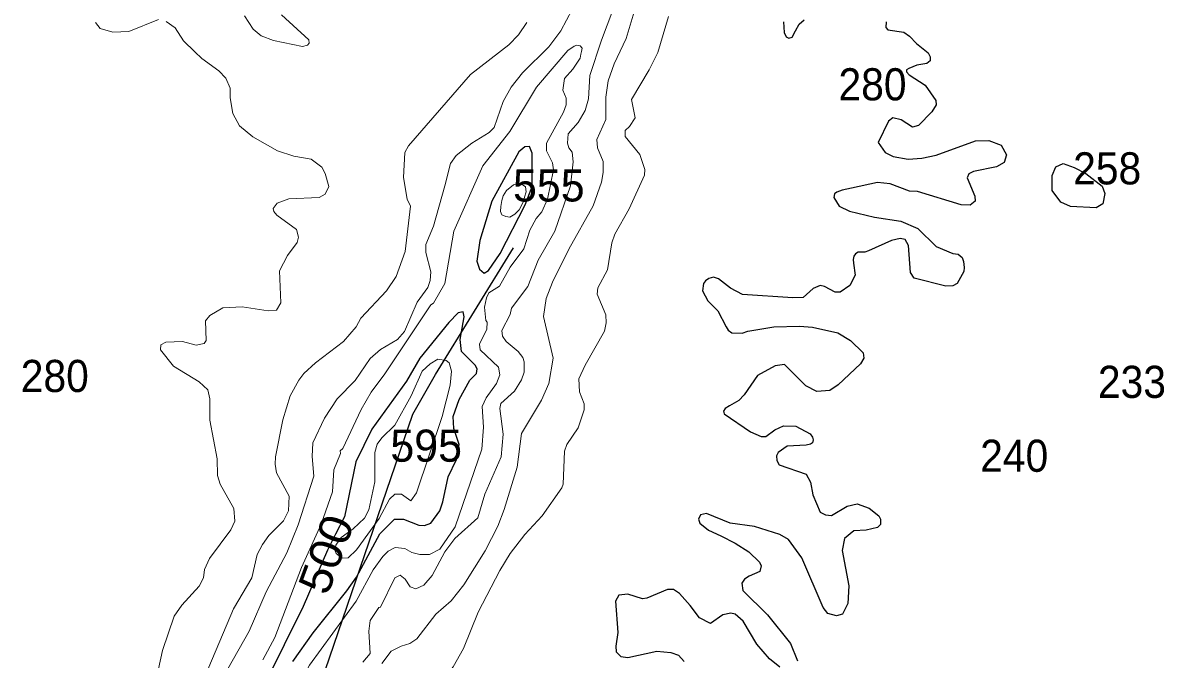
# Model space of a CAD drawing. Extents: x 499.9 to 555.3, y 9281.5 to 9336.8.
# Drawn here: x 500.47 to 506.16, y 9319.81 to 9322.98 of the extents above; entities that cross this region are included whole.
import ezdxf
from ezdxf.enums import TextEntityAlignment as Align

# ---------------------------------------------------------------- set-up
doc = ezdxf.new("R2010")
doc.units = 0
doc.header["$LTSCALE"] = 0.064
for name, color, linetype, lineweight in [('1', 7, 'Continuous', 25), ('2', 7, 'Continuous', 13), ('26', 7, 'Continuous', 25)]:
    doc.layers.add(name, color=color, linetype=linetype, lineweight=lineweight)
doc.layers.add('21', color=7, linetype='Continuous')
doc.layers.add('61', color=7, linetype='Continuous')

msp = doc.modelspace()

# ---------------------------------------------------------------- linework, layer by layer
at = {"layer": '1'}
for points in [[(504.2582, 9322.9823), (504.2621, 9322.9295), (504.272, 9322.9073), (504.2845, 9322.9018), (504.301, 9322.906), (504.3186, 9322.9372), (504.3363, 9322.9707), (504.3608, 9322.9917)], [(504.7705, 9322.9822), (504.7693, 9322.9537), (504.7784, 9322.9427), (504.8587, 9322.9308), (504.8858, 9322.9105), (504.9211, 9322.8753), (504.9801, 9322.8287), (504.9896, 9322.808), (504.9887, 9322.7877), (504.9732, 9322.7748), (504.923, 9322.7671), (504.8835, 9322.75), (504.8711, 9322.7431), (504.8722, 9322.7326), (504.8842, 9322.7177), (504.9648, 9322.6672), (505.0179, 9322.5909), (505.0188, 9322.5688), (504.9971, 9322.5349), (504.9314, 9322.4655), (504.9007, 9322.458), (504.8447, 9322.495), (504.8028, 9322.5043), (504.7822, 9322.4878), (504.7301, 9322.381), (504.7649, 9322.3317), (504.8052, 9322.3112), (504.88, 9322.2985), (504.9483, 9322.3029), (505.0199, 9322.3191), (505.2156, 9322.3901), (505.2825, 9322.3919), (505.3435, 9322.3679), (505.3702, 9322.3201), (505.3578, 9322.2822), (505.3198, 9322.2605), (505.2049, 9322.2371), (505.1823, 9322.2254), (505.1737, 9322.2059), (505.2117, 9322.1144), (505.2142, 9322.0884), (505.1888, 9322.0686), (505.1434, 9322.0717), (504.9264, 9322.1381), (504.8871, 9322.1392), (504.7899, 9322.1755), (504.7271, 9322.1818), (504.5976, 9322.1545), (504.551, 9322.1437), (504.5237, 9322.1336), (504.5133, 9322.126), (504.5101, 9322.1071), (504.5355, 9322.0644), (504.5871, 9322.0401), (504.7115, 9322.0089), (504.844, 9321.9893), (504.9284, 9321.9526), (505.0192, 9321.8638), (505.1025, 9321.8282), (505.129, 9321.8251), (505.1489, 9321.8079), (505.1553, 9321.7891), (505.159, 9321.7588), (505.1571, 9321.7388), (505.1239, 9321.6792), (505.1024, 9321.6668)], [(504.865, 9321.8978), (504.8401, 9321.9032), (504.7966, 9321.894), (504.6825, 9321.8418), (504.6635, 9321.8358), (504.6301, 9321.835), (504.6173, 9321.8269), (504.6096, 9321.8145), (504.6053, 9321.7986), (504.6077, 9321.7808), (504.6159, 9321.7213), (504.5891, 9321.6696), (504.5409, 9321.6362), (504.5162, 9321.6363), (504.4628, 9321.6643), (504.4413, 9321.6691), (504.4065, 9321.6535), (504.3567, 9321.609), (504.3053, 9321.6075), (504.0535, 9321.6248), (503.9942, 9321.6552), (503.9343, 9321.7023), (503.9089, 9321.7104), (503.8859, 9321.7047), (503.8704, 9321.693), (503.859, 9321.6787), (503.8546, 9321.6425), (503.8808, 9321.5923), (503.9308, 9321.5431), (503.972, 9321.4633), (503.9834, 9321.4463), (504.0014, 9321.4341), (504.0521, 9321.4311), (504.081, 9321.442), (504.2106, 9321.4641), (504.3379, 9321.4673), (504.4025, 9321.4609), (504.5289, 9321.4338), (504.5925, 9321.3956), (504.6552, 9321.333), (504.659, 9321.3067), (504.6417, 9321.2796), (504.5304, 9321.1745), (504.4899, 9321.1459), (504.4252, 9321.142), (504.3698, 9321.1699), (504.2637, 9321.2755), (504.2162, 9321.2696), (504.1285, 9321.221), (504.0624, 9321.1238), (504.0353, 9321.0958), (503.9897, 9321.0695), (503.9686, 9321.0572), (503.9603, 9321.0437), (503.9629, 9321.0299), (504.0945, 9320.9407), (504.1479, 9320.9165), (504.1702, 9320.9174), (504.2147, 9320.9496), (504.2592, 9320.9706), (504.3195, 9320.9689), (504.3914, 9320.9296), (504.403, 9320.9143), (504.4057, 9320.9), (504.4022, 9320.8863), (504.3924, 9320.8795), (504.3722, 9320.8739), (504.2775, 9320.8686), (504.2314, 9320.8381), (504.224, 9320.8207), (504.225, 9320.7977), (504.2366, 9320.7753), (504.3711, 9320.7286), (504.3937, 9320.6899), (504.4051, 9320.6263), (504.4405, 9320.5408), (504.4685, 9320.5269), (504.4977, 9320.524), (504.5751, 9320.5696), (504.6264, 9320.5816), (504.6848, 9320.56), (504.7334, 9320.5224), (504.7417, 9320.506), (504.7415, 9320.4787), (504.7266, 9320.463), (504.6697, 9320.4505), (504.6087, 9320.4468), (504.5627, 9320.4087), (504.5515, 9320.3493), (504.5844, 9320.1739), (504.5798, 9320.0858), (504.5529, 9320.0325), (504.5234, 9320.024), (504.4787, 9320.0348), (504.4562, 9320.0647)], [(505.1024, 9321.6668), (505.0676, 9321.6664), (504.9095, 9321.7049), (504.8918, 9321.734), (504.882, 9321.8683), (504.865, 9321.8978)], [(501.813, 9319.7964), (501.9139, 9319.9394), (502.0828, 9320.1477), (502.1308, 9320.217), (502.2474, 9320.432), (502.3195, 9320.5046), (502.3649, 9320.506), (502.4412, 9320.4756), (502.4702, 9320.473), (502.5015, 9320.4854), (502.5451, 9320.5475), (502.5603, 9320.592), (502.5877, 9320.7158), (502.629, 9320.8021), (502.6415, 9320.8779), (502.6164, 9320.9576), (502.6121, 9321.0166), (502.6424, 9321.1011), (502.6959, 9321.1984), (502.7285, 9321.2304), (502.7317, 9321.2546), (502.7212, 9321.2727), (502.6541, 9321.3409), (502.6478, 9321.4005), (502.6663, 9321.5131), (502.6619, 9321.538), (502.6375, 9321.5334), (502.5907, 9321.4854), (502.4465, 9321.3077), (502.3793, 9321.1929), (502.207, 9320.9537), (502.128, 9320.7912), (502.0709, 9320.5163), (502.0263, 9320.4311), (501.9864, 9320.3513), (501.8641, 9320.0696), (501.6752, 9319.6888)], [(503.9934, 9320.4857), (503.8745, 9320.5327), (503.8451, 9320.5266), (503.835, 9320.5059), (503.841, 9320.4858), (503.8854, 9320.451), (503.9458, 9320.4215), (504.0184, 9320.3854), (504.0864, 9320.342), (504.1391, 9320.2906), (504.1466, 9320.2721), (504.1402, 9320.2453), (504.0867, 9320.2208), (504.0638, 9320.2063), (504.0505, 9320.1857), (504.0553, 9320.1496), (504.1793, 9320.028), (504.2932, 9319.8853), (504.3278, 9319.8002)], [(504.4562, 9320.0647), (504.3499, 9320.3132), (504.2837, 9320.404), (504.2408, 9320.4296), (504.1143, 9320.4695), (503.9934, 9320.4857)], [(504.2394, 9319.7678), (504.1884, 9319.809), (504.1258, 9319.8829), (504.0576, 9319.9966), (504.0181, 9320.0324), (503.9956, 9320.0373), (503.956, 9320.0283), (503.8952, 9319.9851), (503.8393, 9320.0134), (503.7935, 9320.0747), (503.7395, 9320.1356), (503.7107, 9320.1543), (503.6799, 9320.1555), (503.5779, 9320.1117), (503.5555, 9320.1083), (503.4832, 9320.1317), (503.4381, 9320.1271), (503.4214, 9320.0961), (503.4322, 9319.9415), (503.4229, 9319.8735), (503.4247, 9319.8442), (503.4484, 9319.8205), (503.4825, 9319.8155), (503.6273, 9319.8485), (503.6973, 9319.8409), (503.7346, 9319.8278), (503.7629, 9319.7968)]]:
    msp.add_lwpolyline(points, dxfattribs=at)
for points in [[(502.9706, 9322.0704), (503.0055, 9322.163), (503.0058, 9322.3285), (502.9921, 9322.362), (502.9701, 9322.3601), (502.9391, 9322.3349), (502.8047, 9322.0896), (502.7454, 9321.8927), (502.7299, 9321.7907), (502.7442, 9321.7501), (502.767, 9321.7314), (502.7889, 9321.7443), (502.8464, 9321.8279)], [(505.6412, 9322.0848), (505.5969, 9322.1429), (505.598, 9322.2171), (505.6159, 9322.2606), (505.6514, 9322.2774), (505.7078, 9322.2569), (505.7656, 9322.2262), (505.8458, 9322.1635), (505.8592, 9322.1278), (505.8499, 9322.0761), (505.8172, 9322.0564), (505.6888, 9322.0623)]]:
    msp.add_lwpolyline(points, close=True, dxfattribs=at)
at = {"layer": '2'}
for points in [[(503.4879, 9323.2531), (503.3522, 9322.8918), (503.2941, 9322.7158), (503.2874, 9322.5982), (503.2699, 9322.5402), (503.2359, 9322.4806), (503.1853, 9322.4241), (503.1827, 9322.3779), (503.189, 9322.3556), (503.2046, 9322.3339), (503.2109, 9322.2847), (503.1964, 9322.1661), (503.119, 9321.9391), (503.0358, 9321.7961), (502.9846, 9321.6641), (502.9028, 9321.5566), (502.8963, 9321.5246), (502.855, 9321.4458), (502.858, 9321.4165), (502.8759, 9321.3907), (502.9357, 9321.34), (502.9596, 9321.3097), (502.9659, 9321.2884), (502.9659, 9321.2381), (502.9524, 9321.1985), (502.9176, 9321.1424), (502.8495, 9321.0822), (502.8452, 9321.0568), (502.861, 9320.9287), (502.8516, 9320.8164), (502.7707, 9320.6303), (502.7349, 9320.5111), (502.6201, 9320.4082), (502.5714, 9320.3431), (502.507, 9320.2253), (502.4664, 9320.1773), (502.4262, 9320.1585), (502.3986, 9320.1688), (502.3732, 9320.207), (502.3476, 9320.2256), (502.322, 9320.2138), (502.2496, 9320.0673), (502.2417, 9320.0645), (502.1989, 9320.0008), (502.1924, 9319.9482), (502.1988, 9319.8359), (502.1628, 9319.7928)], [(502.867, 9320.5531), (502.9311, 9320.7647), (502.9531, 9320.9318), (503.0519, 9321.0981), (503.0882, 9321.1802), (503.1105, 9321.3068), (503.0632, 9321.5144), (503.076, 9321.605), (503.1073, 9321.6863), (503.1879, 9321.8509), (503.3096, 9322.0659), (503.3511, 9322.1845), (503.3606, 9322.2321), (503.3606, 9322.2872), (503.3309, 9322.3548), (503.329, 9322.396), (503.3732, 9322.4957), (503.3735, 9322.6077), (503.3844, 9322.689), (503.4152, 9322.7731), (503.4748, 9322.8998), (503.5241, 9323.0653)], [(500.8306, 9322.9784), (500.853, 9322.9485), (500.9155, 9322.9314), (500.9953, 9322.9345), (501.1435, 9322.9938)], [(501.4325, 9319.6608), (501.5963, 9319.9473), (501.6796, 9320.1425), (501.7832, 9320.3376), (501.8391, 9320.4774), (501.9187, 9320.7199), (501.9092, 9320.818), (501.9127, 9320.8855), (501.9709, 9321.0083), (502.0334, 9321.1045), (502.1239, 9321.1953), (502.1989, 9321.305), (502.2498, 9321.3511), (502.3353, 9321.3995), (502.3699, 9321.4399), (502.4333, 9321.5856), (502.4852, 9321.6584), (502.4979, 9321.6934), (502.501, 9321.737), (502.4764, 9321.8331), (502.4764, 9321.8727), (502.5144, 9321.9651), (502.5699, 9322.1651), (502.5997, 9322.2769), (502.6269, 9322.3168), (502.706, 9322.3789), (502.7909, 9322.4319), (502.8158, 9322.4568), (502.8613, 9322.5849), (502.9019, 9322.6572), (502.9586, 9322.7284), (503.0897, 9322.8572), (503.149, 9322.9379), (503.2054, 9323.0446)], [(501.7575, 9323.0175), (501.8922, 9322.8924), (501.895, 9322.8756), (501.8867, 9322.8665), (501.8614, 9322.8601), (501.7166, 9322.8891), (501.6546, 9322.9126), (501.6157, 9322.9456), (501.5721, 9323.0116)], [(502.7368, 9320.0414), (502.8442, 9320.2498), (502.8955, 9320.3335), (502.9689, 9320.4296), (503.0555, 9320.5226), (503.1536, 9320.662), (503.1602, 9320.6796), (503.1663, 9320.844), (503.179, 9320.8778), (503.2345, 9320.9606), (503.2649, 9321.0497), (503.2651, 9321.0799), (503.2415, 9321.1396), (503.2385, 9321.2038), (503.2709, 9321.2717), (503.3669, 9321.442), (503.375, 9321.4833), (503.3725, 9321.5226), (503.3293, 9321.6253), (503.3336, 9321.6576), (503.3812, 9321.7476), (503.4037, 9321.8812), (503.4177, 9321.9249), (503.49, 9322.0506), (503.5658, 9322.2186), (503.5673, 9322.2462), (503.543, 9322.3215), (503.4691, 9322.4119), (503.4693, 9322.4411), (503.4906, 9322.4616), (503.5194, 9322.5051), (503.501, 9322.5957), (503.5898, 9322.7439), (503.6315, 9322.8305), (503.6856, 9323.0098)], [(501.1824, 9322.9835), (501.226, 9322.9518), (501.2683, 9322.8886), (501.3248, 9322.833), (501.3592, 9322.7991), (501.4444, 9322.7389), (501.4793, 9322.7022), (501.5015, 9322.6515), (501.5005, 9322.6036), (501.514, 9322.5259), (501.5469, 9322.4648), (501.6147, 9322.4102), (501.7367, 9322.3399), (501.8183, 9322.3129), (501.9044, 9322.2986), (501.9572, 9322.2592), (501.975, 9322.2278), (501.9918, 9322.1618), (501.9745, 9322.1237), (501.9449, 9322.1076), (501.7929, 9322.1003), (501.7355, 9322.0792), (501.7157, 9322.0534), (501.7185, 9322.0372), (501.7337, 9322.0202), (501.8319, 9321.9484), (501.8419, 9321.9107), (501.8354, 9321.8838), (501.7867, 9321.8191), (501.7471, 9321.7427), (501.7532, 9321.5832), (501.7322, 9321.5457), (501.6909, 9321.5424), (501.5615, 9321.5628), (501.4651, 9321.558), (501.3991, 9321.5203), (501.3787, 9321.4926), (501.3807, 9321.395)], [(502.9797, 9322.9784), (502.9373, 9322.9173), (502.89, 9322.8685), (502.6991, 9322.7203), (502.3903, 9322.3656), (502.3716, 9322.3316), (502.3644, 9322.2066), (502.3834, 9322.0998), (502.3991, 9322.0648), (502.3723, 9321.839), (502.328, 9321.7138), (502.2804, 9321.6426), (502.1516, 9321.5061), (502.1283, 9321.4637), (502.0651, 9321.391), (501.9257, 9321.2832), (501.8679, 9321.2302), (501.843, 9321.1983), (501.7994, 9321.1204), (501.7632, 9321.0006), (501.7263, 9320.8156), (501.7246, 9320.7784), (501.7323, 9320.7354), (501.7944, 9320.6197), (501.7912, 9320.5475), (501.7661, 9320.4971), (501.6928, 9320.4232), (501.6613, 9320.3794), (501.6363, 9320.3296), (501.6097, 9320.2133), (501.5169, 9320.0588), (501.3403, 9319.6386)], [(501.6632, 9319.8045), (501.7228, 9319.9165), (501.8566, 9320.265), (501.9539, 9320.4804), (502.0109, 9320.6414), (502.0171, 9320.7516), (502.0511, 9320.8329), (502.0497, 9320.8449), (502.0618, 9320.858), (502.1531, 9321.0511), (502.2042, 9321.1379), (502.2725, 9321.2293), (502.5007, 9321.5721), (502.5147, 9321.5818), (502.5708, 9321.6799), (502.616, 9321.9401), (502.7597, 9322.2653), (502.8948, 9322.4357), (503.0281, 9322.6578), (503.1831, 9322.8396), (503.2152, 9322.8617), (503.2281, 9322.8662), (503.2447, 9322.8637), (503.2545, 9322.8508), (503.2512, 9322.8354), (503.2492, 9322.8218), (503.2452, 9322.8023), (503.2087, 9322.7467), (503.1673, 9322.7003), (503.1588, 9322.642), (503.1757, 9322.6026), (503.1757, 9322.5683), (503.1629, 9322.5331), (503.0777, 9322.3776), (503.0777, 9322.3395), (503.1072, 9322.2797), (503.1122, 9322.2457), (503.082, 9322.0992), (503.0535, 9322.0367), (503.0265, 9322.0037), (502.9949, 9321.9445), (502.9649, 9321.851), (502.897, 9321.7605), (502.8438, 9321.665), (502.79, 9321.633), (502.778, 9321.6082), (502.7688, 9321.5612), (502.7748, 9321.4946), (502.7812, 9321.4871), (502.7797, 9321.4522), (502.7435, 9321.3763), (502.7462, 9321.3481), (502.838, 9321.2629), (502.8447, 9321.2241), (502.8274, 9321.1809), (502.777, 9321.1098), (502.7561, 9321.066), (502.7638, 9320.9637), (502.7555, 9320.8545), (502.6215, 9320.4665), (502.5454, 9320.3561), (502.4941, 9320.3291), (502.4453, 9320.3299), (502.4065, 9320.3388), (502.3715, 9320.3596), (502.3239, 9320.3642), (502.288, 9320.3452)], [(501.1549, 9321.3742), (501.1533, 9321.3487), (501.218, 9321.2674), (501.3466, 9321.1892), (501.3903, 9321.1497), (501.3997, 9321.1045), (501.3993, 9320.9984), (501.4362, 9320.8061), (501.4382, 9320.7234), (501.4519, 9320.679), (501.52, 9320.5587), (501.5239, 9320.4958), (501.5039, 9320.4523), (501.3975, 9320.31), (501.373, 9320.2546), (501.3676, 9320.2126), (501.3472, 9320.1719), (501.2593, 9320.0768), (501.2221, 9320.0229), (501.1645, 9319.8511), (501.115, 9319.6305)], [(501.3807, 9321.395), (501.372, 9321.3798), (501.3321, 9321.3719), (501.2638, 9321.3907), (501.1803, 9321.3861), (501.1549, 9321.3742)], [(502.6031, 9320.0987), (502.6662, 9320.1776), (502.7718, 9320.347), (502.835, 9320.4704), (502.867, 9320.5531)], [(502.288, 9320.3452), (502.2625, 9320.3198), (502.2136, 9320.2521), (502.1294, 9320.0971), (501.897, 9319.7786), (501.814, 9319.6155)], [(502.2571, 9319.7868), (502.3028, 9319.8473), (502.3531, 9319.8734), (502.3962, 9319.8855), (502.4317, 9319.9099), (502.5252, 9320.0316), (502.6031, 9320.0987)], [(502.4171, 9319.5063), (502.4969, 9319.6292), (502.6121, 9319.7701), (502.6643, 9319.8616), (502.7368, 9320.0414)]]:
    msp.add_lwpolyline(points, dxfattribs=at)
for points in [[(502.9137, 9322.1702), (502.8782, 9322.142), (502.8615, 9322.1159), (502.8552, 9322.0919), (502.85, 9322.0627), (502.8479, 9322.0376), (502.8552, 9322.0219), (502.874, 9322.0136), (502.8949, 9322.0094), (502.9199, 9322.024), (502.9418, 9322.046), (502.9627, 9322.0877), (502.9679, 9322.1086), (502.9763, 9322.1357), (502.9721, 9322.1598), (502.9617, 9322.1681), (502.9471, 9322.1754), (502.9324, 9322.1775)], [(502.1312, 9320.3525), (502.2433, 9320.5094), (502.2944, 9320.6042), (502.3216, 9320.6297), (502.355, 9320.6304), (502.4017, 9320.5966), (502.4293, 9320.6362), (502.558, 9321.0174), (502.5974, 9321.1724), (502.6047, 9321.2429), (502.5928, 9321.2837), (502.5777, 9321.2961), (502.5364, 9321.302), (502.4972, 9321.2786), (502.4573, 9321.2418), (502.4033, 9321.119), (502.3211, 9320.974), (502.256, 9320.91), (502.2333, 9320.8791), (502.2214, 9320.837), (502.2227, 9320.6906), (502.1915, 9320.5511), (502.1701, 9320.5102), (502.1131, 9320.4577), (502.0533, 9320.4143), (502.0273, 9320.3757), (502.0231, 9320.3525), (502.0299, 9320.3342), (502.059, 9320.3103), (502.0889, 9320.3132)]]:
    msp.add_lwpolyline(points, close=True, dxfattribs=at)
at = {"layer": '26'}
msp.add_lwpolyline([(501.135, 9315.2505), (501.0693, 9315.732), (501.0474, 9316.148), (501.1254, 9317.0122), (501.4885, 9318.2615), (501.9098, 9319.5617), (502.411, 9321.0288), (502.525, 9321.2265), (502.9121, 9321.8569)], dxfattribs=at)

# ---------------------------------------------------------------- texts
at = {"layer": '21', "width": 0.95}
for s, p in [('280', (504.5325, 9322.5913)), ('258', (505.7021, 9322.1727)), ('280', (500.4574, 9321.1386)), ('233', (505.8254, 9321.1094)), ('240', (505.2387, 9320.7412))]:
    msp.add_text(s, height=0.16, dxfattribs=at).set_placement(p)
at = {"layer": '21'}
for s, p in [('555', (502.9104, 9322.0877)), ('595', (502.2993, 9320.7914))]:
    msp.add_text(s, height=0.16, dxfattribs=at).set_placement(p)
at = {"layer": '61', "width": 1.1}
msp.add_text('500', height=0.16, rotation=69.717, dxfattribs=at).set_placement((502.0539, 9320.3032), align=Align.CENTER)

doc.saveas('drawing.dxf')
